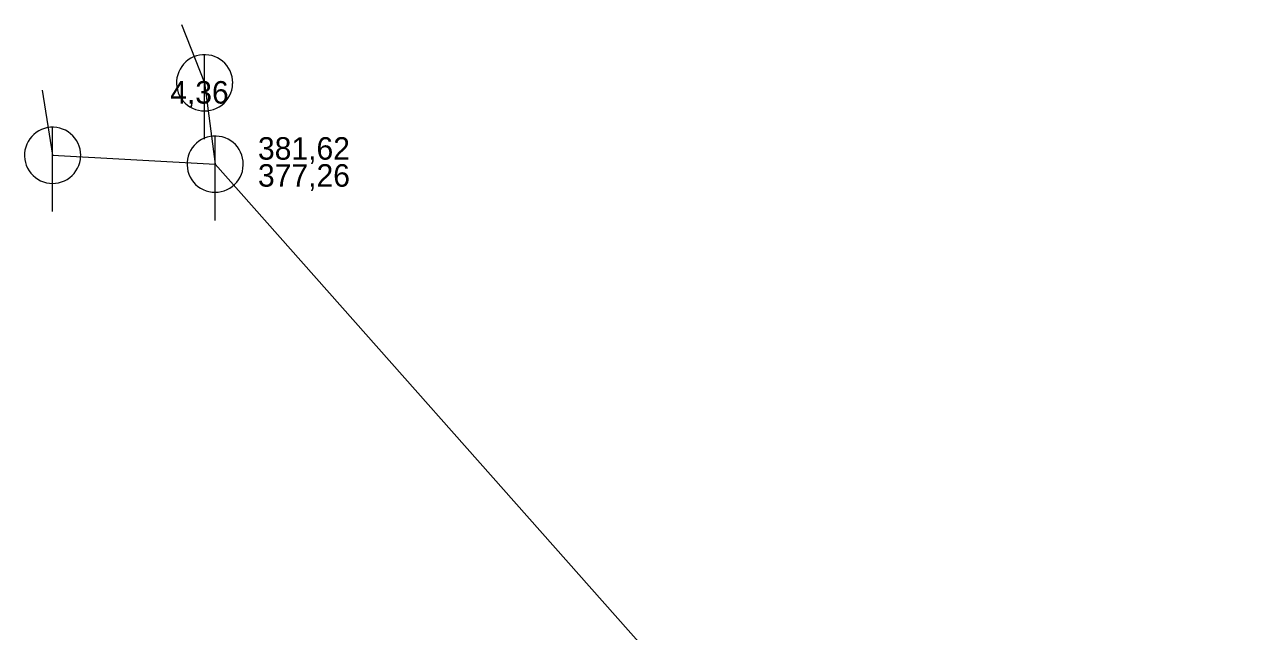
# Model space of a CAD drawing. Extents: x -809028 to -807737, y -990545 to -989489.
# Drawn here: x -807916.53 to -807873, y -990124.1 to -990102.52 of the extents above; entities that cross this region are included whole.
import ezdxf

# ---------------------------------------------------------------- set-up
doc = ezdxf.new("R2010")
doc.units = 0
doc.header["$LTSCALE"] = 0.32
for name, color, linetype, lineweight in [('1', 7, 'Continuous', 13), ('11', 7, 'Continuous', 13), ('14', 7, 'Continuous', 25), ('22', 7, 'Continuous', 13)]:
    doc.layers.add(name, color=color, linetype=linetype, lineweight=lineweight)

msp = doc.modelspace()

# ---------------------------------------------------------------- linework, layer by layer
at = {"layer": '11'}
for p, q in [((-807910.946, -990102.522), (-807910.129, -990104.596)), ((-807910.129, -990104.596), (-807909.752, -990107.487)), ((-807915.905, -990104.853), (-807915.534, -990107.172)), ((-807915.534, -990107.172), (-807909.752, -990107.487))]:
    msp.add_line(p, q, dxfattribs=at)
at = {"layer": '14'}
msp.add_line((-807909.752, -990107.487), (-807873.002, -990148.903), dxfattribs=at)
at = {"layer": '22'}
for p, q in [((-807910.129, -990106.596), (-807910.128, -990103.596)), ((-807915.534, -990109.172), (-807915.533, -990106.172)), ((-807909.752, -990109.487), (-807909.751, -990106.487))]:
    msp.add_line(p, q, dxfattribs=at)
for points in [[(-807909.129, -990104.596), (-807909.134, -990104.487), (-807909.152, -990104.379), (-807909.182, -990104.273), (-807909.222, -990104.172), (-807909.274, -990104.075), (-807909.336, -990103.985), (-807909.408, -990103.902), (-807909.488, -990103.828), (-807909.576, -990103.762), (-807909.67, -990103.707), (-807909.77, -990103.662), (-807909.875, -990103.629), (-807909.982, -990103.607), (-807910.091, -990103.597), (-807910.201, -990103.599), (-807910.309, -990103.613), (-807910.416, -990103.638), (-807910.519, -990103.675), (-807910.617, -990103.724), (-807910.709, -990103.782), (-807910.795, -990103.851), (-807910.872, -990103.928), (-807910.941, -990104.014), (-807911, -990104.106), (-807911.048, -990104.204), (-807911.085, -990104.307), (-807911.111, -990104.414), (-807911.125, -990104.522), (-807911.128, -990104.632), (-807911.118, -990104.741), (-807911.097, -990104.848), (-807911.063, -990104.952), (-807911.019, -990105.052), (-807910.964, -990105.147), (-807910.898, -990105.235), (-807910.824, -990105.315), (-807910.741, -990105.387), (-807910.651, -990105.449), (-807910.555, -990105.501), (-807910.453, -990105.542), (-807910.348, -990105.572), (-807910.24, -990105.59), (-807910.13, -990105.596), (-807910.021, -990105.59), (-807909.913, -990105.572), (-807909.808, -990105.543), (-807909.706, -990105.502), (-807909.609, -990105.45), (-807909.519, -990105.388), (-807909.436, -990105.317), (-807909.361, -990105.237), (-807909.296, -990105.149), (-807909.24, -990105.055), (-807909.196, -990104.955), (-807909.162, -990104.851), (-807909.14, -990104.743), (-807909.13, -990104.634)], [(-807914.534, -990107.172), (-807914.539, -990107.063), (-807914.557, -990106.955), (-807914.587, -990106.849), (-807914.627, -990106.748), (-807914.679, -990106.651), (-807914.741, -990106.561), (-807914.813, -990106.478), (-807914.893, -990106.404), (-807914.981, -990106.338), (-807915.075, -990106.283), (-807915.175, -990106.238), (-807915.28, -990106.205), (-807915.387, -990106.183), (-807915.496, -990106.173), (-807915.606, -990106.175), (-807915.714, -990106.189), (-807915.821, -990106.214), (-807915.924, -990106.251), (-807916.022, -990106.3), (-807916.114, -990106.358), (-807916.2, -990106.427), (-807916.277, -990106.504), (-807916.346, -990106.59), (-807916.405, -990106.682), (-807916.453, -990106.78), (-807916.49, -990106.883), (-807916.516, -990106.99), (-807916.53, -990107.098), (-807916.533, -990107.208), (-807916.523, -990107.317), (-807916.502, -990107.424), (-807916.468, -990107.528), (-807916.424, -990107.628), (-807916.369, -990107.723), (-807916.303, -990107.811), (-807916.229, -990107.891), (-807916.146, -990107.963), (-807916.056, -990108.025), (-807915.96, -990108.077), (-807915.858, -990108.118), (-807915.753, -990108.148), (-807915.645, -990108.166), (-807915.535, -990108.172), (-807915.426, -990108.166), (-807915.318, -990108.148), (-807915.213, -990108.119), (-807915.111, -990108.078), (-807915.014, -990108.026), (-807914.924, -990107.964), (-807914.841, -990107.893), (-807914.766, -990107.813), (-807914.701, -990107.725), (-807914.645, -990107.631), (-807914.601, -990107.531), (-807914.567, -990107.427), (-807914.545, -990107.319), (-807914.535, -990107.21)], [(-807908.752, -990107.487), (-807908.757, -990107.378), (-807908.775, -990107.27), (-807908.805, -990107.164), (-807908.845, -990107.063), (-807908.897, -990106.966), (-807908.959, -990106.876), (-807909.031, -990106.793), (-807909.111, -990106.719), (-807909.199, -990106.653), (-807909.293, -990106.598), (-807909.393, -990106.553), (-807909.498, -990106.52), (-807909.605, -990106.498), (-807909.714, -990106.488), (-807909.824, -990106.49), (-807909.932, -990106.504), (-807910.039, -990106.529), (-807910.142, -990106.566), (-807910.24, -990106.615), (-807910.332, -990106.673), (-807910.418, -990106.742), (-807910.495, -990106.819), (-807910.564, -990106.905), (-807910.623, -990106.997), (-807910.671, -990107.095), (-807910.708, -990107.198), (-807910.734, -990107.305), (-807910.748, -990107.413), (-807910.751, -990107.523), (-807910.741, -990107.632), (-807910.72, -990107.739), (-807910.686, -990107.843), (-807910.642, -990107.943), (-807910.587, -990108.038), (-807910.521, -990108.126), (-807910.447, -990108.206), (-807910.364, -990108.278), (-807910.274, -990108.34), (-807910.178, -990108.392), (-807910.076, -990108.433), (-807909.971, -990108.463), (-807909.863, -990108.481), (-807909.753, -990108.487), (-807909.644, -990108.481), (-807909.536, -990108.463), (-807909.431, -990108.434), (-807909.329, -990108.393), (-807909.232, -990108.341), (-807909.142, -990108.279), (-807909.059, -990108.208), (-807908.984, -990108.128), (-807908.919, -990108.04), (-807908.863, -990107.946), (-807908.819, -990107.846), (-807908.785, -990107.742), (-807908.763, -990107.634), (-807908.753, -990107.525)]]:
    msp.add_lwpolyline(points, close=True, dxfattribs=at)

# ---------------------------------------------------------------- texts
at = {"layer": '1'}
msp.add_text('4,36', height=0.8, dxfattribs=at).set_placement((-807911.352, -990105.334))
at = {"layer": '14'}
for s, p in [('381,62', (-807908.23, -990107.327)), ('377,26', (-807908.23, -990108.287))]:
    msp.add_text(s, height=0.8, dxfattribs=at).set_placement(p)

doc.saveas('drawing.dxf')
